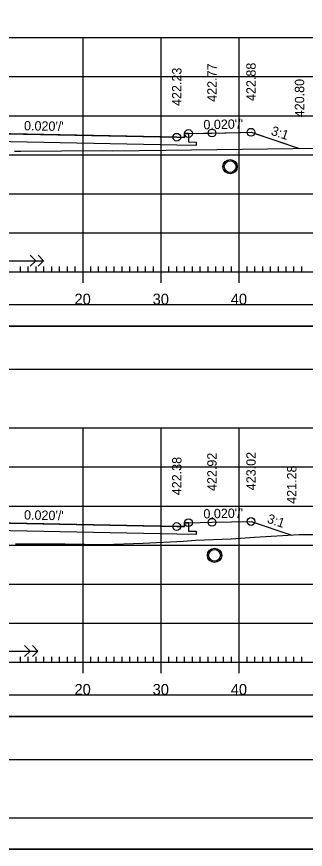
# Model space of a CAD drawing. Extents: x 1371057 to 1372761, y 380005 to 390517.
# Drawn here: x 1371239 to 1371276, y 388325.3 to 388431.9 of the extents above; entities that cross this region are included whole.
import ezdxf

# ---------------------------------------------------------------- set-up
doc = ezdxf.new("R2010")
doc.units = 0
for name, color, linetype in [('R_Alt Surface', 7, 'Continuous'), ('R_Axis', 7, 'Continuous'), ('R_Axis Annot', 7, 'Continuous'), ('R_Border', 7, 'Continuous'), ('R_Detour', 7, 'Continuous'), ('R_Dimension', 7, 'Continuous'), ('R_Exist Surface', 7, 'Continuous'), ('R_Fin Surface', 7, 'Continuous'), ('R_Fin Surface Annot', 7, 'Continuous'), ('R_Grid', 7, 'Continuous'), ('R_No Plot', 7, 'Continuous'), ('R_Striping', 7, 'Continuous'), ('R_Water', 7, 'Continuous')]:
    doc.layers.add(name, color=color, linetype=linetype)

msp = doc.modelspace()

# ---------------------------------------------------------------- linework, layer by layer
at = {"layer": 'R_Alt Surface'}
for points in [[(1371261.03, 388416.96), (1371261.03, 388415.88), (1371262.03, 388415.86), (1371262.03, 388415.43), (1371259.53, 388415.48), (1371227.53, 388416.12), (1371215.53, 388415.88), (1371215.53, 388416.71), (1371202.53, 388416.45), (1371202.52, 388415.62), (1371195.53, 388415.48), (1371193.03, 388415.43), (1371193.03, 388415.86), (1371194.03, 388415.88), (1371194.03, 388416.96)], [(1371261.03, 388416.96), (1371264.03, 388417.02), (1371269.03, 388417.12), (1371275.24, 388415.04)], [(1371261.03, 388367.1), (1371264.03, 388367.16), (1371269.03, 388367.26), (1371274.24, 388365.52)], [(1371261.03, 388367.1), (1371261.03, 388366.02), (1371262.03, 388366), (1371262.03, 388365.57), (1371259.53, 388365.62), (1371227.53, 388366.26), (1371215.53, 388366.02), (1371215.53, 388366.85), (1371202.53, 388366.59), (1371202.53, 388365.76), (1371195.53, 388365.62), (1371193.03, 388365.57), (1371193.03, 388366), (1371194.03, 388366.02), (1371194.03, 388367.1)]]:
    msp.add_lwpolyline(points, dxfattribs=at)
at = {"layer": 'R_Axis'}
for p, q in [((1371247.53, 388397.84), (1371247.53, 388400.64)), ((1371257.53, 388397.84), (1371257.53, 388400.64)), ((1371267.53, 388397.84), (1371267.53, 388400.64)), ((1371077.53, 388399.24), (1371377.53, 388399.24)), ((1371239.53, 388399.24), (1371239.53, 388399.94)), ((1371240.53, 388399.24), (1371240.53, 388399.94)), ((1371241.53, 388399.24), (1371241.53, 388399.94)), ((1371242.53, 388399.24), (1371242.53, 388399.94)), ((1371243.53, 388399.24), (1371243.53, 388399.94)), ((1371244.53, 388399.24), (1371244.53, 388399.94)), ((1371245.53, 388399.24), (1371245.53, 388399.94)), ((1371246.53, 388399.24), (1371246.53, 388399.94)), ((1371248.53, 388399.24), (1371248.53, 388399.94)), ((1371249.53, 388399.24), (1371249.53, 388399.94)), ((1371250.53, 388399.24), (1371250.53, 388399.94)), ((1371251.53, 388399.24), (1371251.53, 388399.94)), ((1371252.53, 388399.24), (1371252.53, 388399.94)), ((1371253.53, 388399.24), (1371253.53, 388399.94)), ((1371254.53, 388399.24), (1371254.53, 388399.94)), ((1371255.53, 388399.24), (1371255.53, 388399.94)), ((1371256.53, 388399.24), (1371256.53, 388399.94)), ((1371258.53, 388399.24), (1371258.53, 388399.94)), ((1371259.53, 388399.24), (1371259.53, 388399.94)), ((1371260.53, 388399.24), (1371260.53, 388399.94)), ((1371261.53, 388399.24), (1371261.53, 388399.94)), ((1371262.53, 388399.24), (1371262.53, 388399.94)), ((1371263.53, 388399.24), (1371263.53, 388399.94)), ((1371264.53, 388399.24), (1371264.53, 388399.94)), ((1371265.53, 388399.24), (1371265.53, 388399.94)), ((1371266.53, 388399.24), (1371266.53, 388399.94)), ((1371268.53, 388399.24), (1371268.53, 388399.94)), ((1371269.53, 388399.24), (1371269.53, 388399.94)), ((1371270.53, 388399.24), (1371270.53, 388399.94)), ((1371271.53, 388399.24), (1371271.53, 388399.94)), ((1371272.53, 388399.24), (1371272.53, 388399.94)), ((1371273.53, 388399.24), (1371273.53, 388399.94)), ((1371274.53, 388399.24), (1371274.53, 388399.94)), ((1371275.53, 388399.24), (1371275.53, 388399.94)), ((1371247.53, 388347.84), (1371247.53, 388350.64)), ((1371257.53, 388347.84), (1371257.53, 388350.64)), ((1371267.53, 388347.84), (1371267.53, 388350.64)), ((1371077.53, 388349.24), (1371377.53, 388349.24)), ((1371239.53, 388349.24), (1371239.53, 388349.94)), ((1371240.53, 388349.24), (1371240.53, 388349.94)), ((1371241.53, 388349.24), (1371241.53, 388349.94)), ((1371242.53, 388349.24), (1371242.53, 388349.94)), ((1371243.53, 388349.24), (1371243.53, 388349.94)), ((1371244.53, 388349.24), (1371244.53, 388349.94)), ((1371245.53, 388349.24), (1371245.53, 388349.94)), ((1371246.53, 388349.24), (1371246.53, 388349.94)), ((1371248.53, 388349.24), (1371248.53, 388349.94)), ((1371249.53, 388349.24), (1371249.53, 388349.94)), ((1371250.53, 388349.24), (1371250.53, 388349.94)), ((1371251.53, 388349.24), (1371251.53, 388349.94)), ((1371252.53, 388349.24), (1371252.53, 388349.94)), ((1371253.53, 388349.24), (1371253.53, 388349.94)), ((1371254.53, 388349.24), (1371254.53, 388349.94)), ((1371255.53, 388349.24), (1371255.53, 388349.94)), ((1371256.53, 388349.24), (1371256.53, 388349.94)), ((1371258.53, 388349.24), (1371258.53, 388349.94)), ((1371259.53, 388349.24), (1371259.53, 388349.94)), ((1371260.53, 388349.24), (1371260.53, 388349.94)), ((1371261.53, 388349.24), (1371261.53, 388349.94)), ((1371262.53, 388349.24), (1371262.53, 388349.94)), ((1371263.53, 388349.24), (1371263.53, 388349.94)), ((1371264.53, 388349.24), (1371264.53, 388349.94)), ((1371265.53, 388349.24), (1371265.53, 388349.94)), ((1371266.53, 388349.24), (1371266.53, 388349.94)), ((1371268.53, 388349.24), (1371268.53, 388349.94)), ((1371269.53, 388349.24), (1371269.53, 388349.94)), ((1371270.53, 388349.24), (1371270.53, 388349.94)), ((1371271.53, 388349.24), (1371271.53, 388349.94)), ((1371272.53, 388349.24), (1371272.53, 388349.94)), ((1371273.53, 388349.24), (1371273.53, 388349.94)), ((1371274.53, 388349.24), (1371274.53, 388349.94)), ((1371275.53, 388349.24), (1371275.53, 388349.94))]:
    msp.add_line(p, q, dxfattribs=at)
at = {"layer": 'R_Border'}
msp.add_line((1371385.71, 388329.24), (1371069.53, 388329.24), dxfattribs=at)
at = {"layer": 'R_Detour'}
for points in [[(1371074.37, 388392.29), (1371380.68, 388392.29), (1371380.68, 388394.99), (1371074.37, 388394.99)], [(1371074.37, 388342.29), (1371380.68, 388342.29), (1371380.68, 388344.99), (1371074.37, 388344.99)]]:
    msp.add_lwpolyline(points, close=True, dxfattribs=at)
at = {"layer": 'R_Dimension'}
for points in [[(1371074.37, 388386.77), (1371380.68, 388386.77), (1371380.68, 388392.29), (1371074.37, 388392.29)], [(1371074.37, 388336.77), (1371380.68, 388336.77), (1371380.68, 388342.29), (1371074.37, 388342.29)]]:
    msp.add_lwpolyline(points, close=True, dxfattribs=at)
at = {"layer": 'R_Exist Surface'}
for points in [[(1371238.75, 388414.68), (1371239.55, 388414.69), (1371249.96, 388414.76), (1371251.32, 388414.74), (1371258.19, 388414.82), (1371274.4, 388415.03), (1371279.25, 388415.1)], [(1371238.9, 388364.41), (1371245.26, 388364.4), (1371250.24, 388364.29), (1371255.22, 388364.49), (1371260.39, 388364.72), (1371261.93, 388364.87), (1371266.49, 388365.03), (1371269.48, 388365.24), (1371275.21, 388365.58), (1371278.99, 388365.58)]]:
    msp.add_lwpolyline(points, dxfattribs=at)
at = {"layer": 'R_Fin Surface'}
for points in [[(1371261.03, 388416.96), (1371260.53, 388416.96), (1371260.52, 388416.46), (1371259.53, 388416.48), (1371227.53, 388417.12), (1371195.53, 388416.48), (1371194.53, 388416.46), (1371194.53, 388416.96), (1371194.03, 388416.96)], [(1371228.99, 388417.09), (1371259.52, 388416.48), (1371259.53, 388416.48), (1371260.52, 388416.46), (1371260.52, 388416.7), (1371260.53, 388416.96), (1371261.03, 388416.96), (1371262.97, 388416.99), (1371264.03, 388417.02), (1371267.7, 388417.09), (1371269.03, 388417.12), (1371270.02, 388416.79), (1371275.24, 388415.04)], [(1371180.63, 388366.58), (1371186.03, 388367.26), (1371191.03, 388367.16), (1371194.03, 388367.1), (1371194.27, 388367.1), (1371194.53, 388367.1), (1371194.53, 388366.6), (1371195.53, 388366.62), (1371195.53, 388366.62), (1371225.25, 388367.21), (1371227.53, 388367.26), (1371244.52, 388366.92), (1371259.53, 388366.62), (1371260.52, 388366.6), (1371260.53, 388367.1), (1371261.03, 388367.1), (1371264.03, 388367.16), (1371269.03, 388367.26), (1371274.24, 388365.52)], [(1371261.03, 388367.1), (1371260.53, 388367.1), (1371260.52, 388366.6), (1371259.53, 388366.62), (1371227.53, 388367.26), (1371195.53, 388366.62), (1371194.53, 388366.6), (1371194.53, 388367.1), (1371194.03, 388367.1)]]:
    msp.add_lwpolyline(points, dxfattribs=at)
at = {"layer": 'R_Grid'}
for p, q in [((1371077.53, 388429.24), (1371377.53, 388429.24)), ((1371247.53, 388399.24), (1371247.53, 388429.24)), ((1371257.53, 388399.24), (1371257.53, 388429.24)), ((1371267.53, 388399.24), (1371267.53, 388429.24)), ((1371077.53, 388424.24), (1371377.53, 388424.24)), ((1371077.53, 388419.24), (1371377.53, 388419.24)), ((1371077.53, 388414.24), (1371377.53, 388414.24)), ((1371077.53, 388409.24), (1371377.53, 388409.24)), ((1371077.53, 388404.24), (1371377.53, 388404.24)), ((1371077.53, 388399.24), (1371377.53, 388399.24)), ((1371077.53, 388379.24), (1371377.53, 388379.24)), ((1371247.53, 388349.24), (1371247.53, 388379.24)), ((1371257.53, 388349.24), (1371257.53, 388379.24)), ((1371267.53, 388349.24), (1371267.53, 388379.24)), ((1371077.53, 388374.24), (1371377.53, 388374.24)), ((1371077.53, 388369.24), (1371377.53, 388369.24)), ((1371077.53, 388364.24), (1371377.53, 388364.24)), ((1371077.53, 388359.24), (1371377.53, 388359.24)), ((1371077.53, 388354.24), (1371377.53, 388354.24)), ((1371077.53, 388349.24), (1371377.53, 388349.24))]:
    msp.add_line(p, q, dxfattribs=at)
at = {"layer": 'R_No Plot'}
msp.add_line((1371057.12, 388325.26), (1371390.46, 388325.26), dxfattribs=at)
for points in [[(1371057.12, 388538.6), (1371390.46, 388538.6), (1371390.46, 388325.26), (1371057.12, 388325.26)], [(1371303.45, 388534.7), (1371323.07, 388534.7), (1371323.07, 388524.82), (1371339.18, 388524.82), (1371362.38, 388524.82), (1371362.5, 388496.66), (1371385.71, 388496.66), (1371385.71, 388329.24), (1371069.53, 388329.24), (1371069.53, 388534.7)]]:
    msp.add_lwpolyline(points, close=True, dxfattribs=at)
for centre, radius in [((1371261.03, 388416.96), 0.5), ((1371264.03, 388417.02), 0.5), ((1371269.03, 388417.12), 0.5), ((1371259.53, 388416.48), 0.5), ((1371266.36, 388412.71), 0.917), ((1371261.03, 388367.1), 0.5), ((1371264.03, 388367.16), 0.5), ((1371269.03, 388367.26), 0.5), ((1371259.53, 388366.62), 0.5), ((1371264.36, 388362.92), 0.917)]:
    msp.add_circle(centre, radius, dxfattribs=at)
at = {"layer": 'R_Striping'}
for p, q in [((1371241.49, 388400.66), (1371240.78, 388401.37)), ((1371242.49, 388400.66), (1371241.78, 388401.37)), ((1371224.49, 388400.66), (1371242.49, 388400.66)), ((1371240.78, 388399.96), (1371241.49, 388400.66)), ((1371241.78, 388399.96), (1371242.49, 388400.66)), ((1371240.76, 388350.66), (1371240.05, 388351.37)), ((1371241.76, 388350.66), (1371241.05, 388351.37)), ((1371223.76, 388350.66), (1371241.76, 388350.66)), ((1371240.05, 388349.96), (1371240.76, 388350.66)), ((1371241.05, 388349.96), (1371241.76, 388350.66))]:
    msp.add_line(p, q, dxfattribs=at)
at = {"layer": 'R_Water'}
for centre in [(1371266.36, 388412.71), (1371264.36, 388362.92)]:
    msp.add_circle(centre, 0.75, dxfattribs=at)

# ---------------------------------------------------------------- texts
at = {"layer": 'R_Axis Annot'}
for s, p in [('20', (1371246.44, 388395.04)), ('30', (1371256.44, 388395.04)), ('40', (1371266.44, 388395.04)), ('20', (1371246.44, 388345.04)), ('30', (1371256.44, 388345.04)), ('40', (1371266.44, 388345.04))]:
    msp.add_text(s, height=1.4, dxfattribs=at).set_placement(p)
at = {"layer": 'R_Fin Surface Annot'}
for s, rotation, p in [('422.88', 90, (1371269.63, 388421.12)), ('422.23', 90, (1371260.13, 388420.48)), ('422.77', 90, (1371264.63, 388421.02)), ('420.80', 90, (1371275.84, 388419.04)), ("0.020'/'", 358.8542, (1371239.97, 388417.37)), ("0.020'/'", 1.1458, (1371262.95, 388417.49)), ('3:1', 341.5614, (1371271.5, 388416.82)), ('422.92', 90, (1371264.63, 388371.16)), ('423.02', 90, (1371269.63, 388371.26)), ('422.38', 90, (1371260.13, 388370.62)), ('421.28', 90, (1371274.84, 388369.52)), ("0.020'/'", 358.8542, (1371239.97, 388367.51)), ("0.020'/'", 1.1459, (1371262.95, 388367.64)), ('3:1', 341.5625, (1371271, 388367.13))]:
    msp.add_text(s, height=1.2, rotation=rotation, dxfattribs=at).set_placement(p)

doc.saveas('drawing.dxf')
